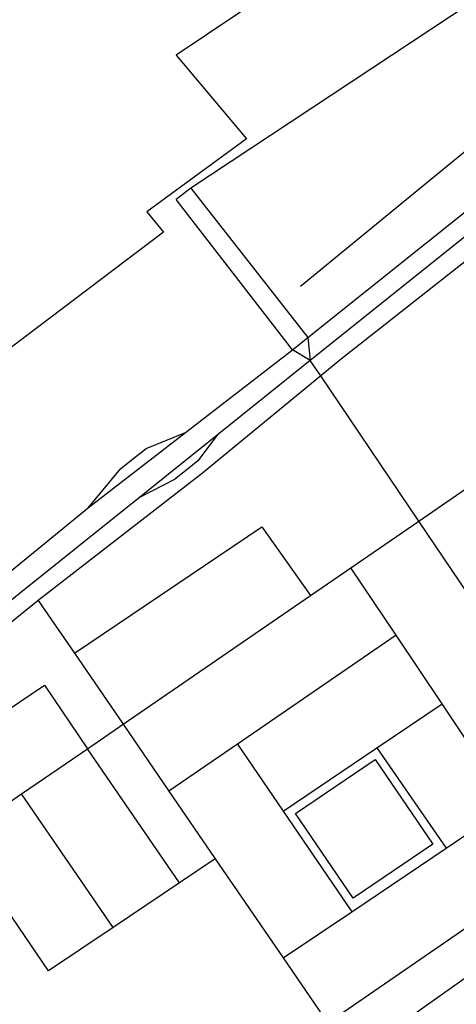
# Model space of a CAD drawing. Header units: millimetres. Extents: x 664923 to 767831, y 3118803 to 3207600.
# Tile 397 of 422: x 747385 to 747713, y 3150733 to 3151471. Entities that reach past the tile are written whole.
import ezdxf

# ---------------------------------------------------------------- set-up
doc = ezdxf.new("R2010")
doc.units = ezdxf.units.MM
for name, color, linetype in [('parks', 8, 'Continuous'), ('roads_2', 2, 'Continuous'), ('roads_3', 3, 'Continuous')]:
    doc.layers.add(name, color=color, linetype=linetype)

msp = doc.modelspace()

# ---------------------------------------------------------------- linework, layer by layer
at = {"layer": 'parks'}
msp.add_lwpolyline([(747334.53, 3151559.55), (747475.33, 3151653.67), (747558.45, 3151525.35), (747690.8, 3151618.21), (747712.82, 3151585.47), (747502.71, 3151444.44), (747555.45, 3151381.88), (747480.57, 3151326.97), (747493.19, 3151311.72), (747341.86, 3151197.51)], dxfattribs=at)
msp.add_lwpolyline([(747635.62, 3150812.64), (747592.18, 3150876.01), (747651.91, 3150916.55), (747695.36, 3150853.17), (747635.62, 3150812.64)], close=True, dxfattribs=at)
at = {"layer": 'roads_2'}
for points in [[(746808.38, 3150574.39), (746828.06, 3150580.06), (746845.28, 3150592.55), (746856.94, 3150607.45), (746928.7, 3150696.62), (746963.07, 3150725.5), (747138.96, 3150863.56), (747202.64, 3150914.39), (747211.29, 3150921.3), (747436.97, 3151105.32), (747509.71, 3151161.54), (747590.06, 3151223.64), (747601.48, 3151232.76), (747912.27, 3151480.85), (747925.52, 3151495.07), (747931.28, 3151505.27), (747934.2, 3151517.8)], [(747955.69, 3151482.27), (747935.09, 3151477.41), (747920.96, 3151469.61), (747891.83, 3151446.31), (747603.35, 3151215.59), (747533.34, 3151159.59), (747475.14, 3151113.04), (747147.95, 3150851.38), (746970.24, 3150712.6), (746937.02, 3150683.98), (746867.05, 3150597.36), (746852.96, 3150577.83), (746845.7, 3150562.11), (746842.77, 3150549.78)]]:
    msp.add_lwpolyline(points, dxfattribs=at)
at = {"layer": 'roads_3'}
for points in [[(747796.47, 3151683.63), (747757.68, 3151657.67), (747734.46, 3151640.04), (747773.21, 3151579.36), (747780.49, 3151558.29), (747779.74, 3151542.22), (747771.45, 3151520), (747754.29, 3151503.86), (747513.75, 3151344.85), (747502.6, 3151336.37)], [(747902.42, 3151522.26), (747675.21, 3151335.96), (747595.88, 3151271.16)], [(747891.83, 3151446.31), (747891.64, 3151425.01), (747770.98, 3151330.23), (747625.48, 3151215.94), (747611.12, 3151204.11), (747522.5, 3151131.05), (747399.22, 3151035.81), (747222.92, 3150893.18)], [(747513.75, 3151344.85), (747601.48, 3151232.76), (747603.35, 3151215.59)], [(747603.35, 3151215.59), (747590.06, 3151223.64), (747502.6, 3151336.37)], [(747825.05, 3150887.94), (747684.76, 3151095.27), (747611.12, 3151204.11), (747603.35, 3151215.59)], [(747684.76, 3151095.27), (747712.98, 3151114.62), (747765.11, 3151150.42), (747802.29, 3151175.92), (747808.27, 3151180.03), (747853.02, 3151210.73)], [(747436.97, 3151105.32), (747461.19, 3151134.56), (747470.91, 3151142.3), (747480.16, 3151149.65), (747509.71, 3151161.54)], [(747533.34, 3151159.59), (747519.04, 3151140.37), (747510.98, 3151133.9), (747501.54, 3151126.34), (747475.14, 3151113.04)], [(747304.61, 3150834.39), (747338.86, 3150857.9), (747386.75, 3150890.75), (747436.08, 3150924.6), (747462.83, 3150942.97), (747603.56, 3151039.54), (747633.79, 3151060.28), (747684.76, 3151095.27)], [(747426.33, 3150996.23), (747566.95, 3151091.01)], [(747566.95, 3151091.01), (747603.56, 3151039.54)], [(747753.09, 3150882.31), (747702.2, 3150958.22), (747667.7, 3151009.69), (747633.79, 3151060.28)], [(747399.22, 3151035.81), (747426.33, 3150996.23), (747462.83, 3150942.97), (747497.16, 3150892.87), (747531.94, 3150842.09), (747582.86, 3150767.78), (747616.4, 3150718.83), (747634.49, 3150692.42)], [(747667.7, 3151009.69), (747548.6, 3150928.1), (747497.16, 3150892.87)], [(747305.76, 3150906.41), (747403.98, 3150972.36)], [(747403.98, 3150972.36), (747436.08, 3150924.6)], [(747582.97, 3150877.81), (747653.35, 3150925.27), (747702.2, 3150958.22)], [(747548.6, 3150928.1), (747582.97, 3150877.81), (747634.45, 3150802.48)], [(747505.1, 3150824.05), (747436.08, 3150924.6)], [(747653.35, 3150925.27), (747705.2, 3150850.09)], [(747406.99, 3150758.07), (747338.86, 3150857.9), (747305.76, 3150906.41)], [(747455.47, 3150790.67), (747386.75, 3150890.75)], [(747582.86, 3150767.78), (747634.45, 3150802.48), (747705.2, 3150850.09), (747753.09, 3150882.31)], [(747531.94, 3150842.09), (747505.1, 3150824.05), (747455.47, 3150790.67), (747406.99, 3150758.07)], [(747759.26, 3150817.04), (747616.4, 3150718.83)], [(747776.3, 3150792.83), (747634.49, 3150692.42), (747533.38, 3150624.57), (747501.69, 3150617)]]:
    msp.add_lwpolyline(points, dxfattribs=at)

doc.saveas('drawing.dxf')
